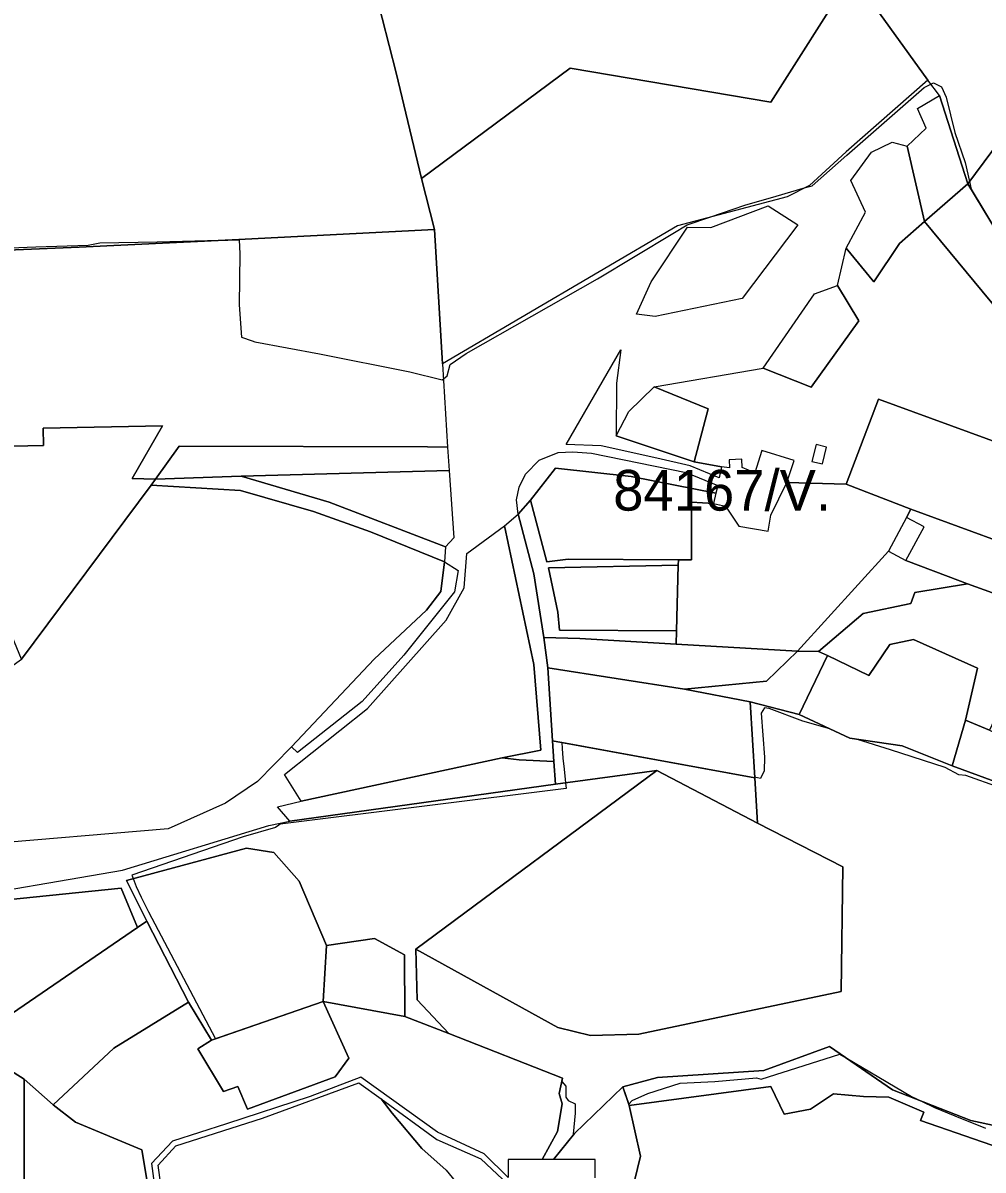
# Model space of a CAD drawing. Extents: x -477304 to -465429, y -1159113 to -1149210.
# Drawn here: x -474328.7 to -473974.9, y -1151917.1 to -1151494.4 of the extents above; entities that cross this region are included whole.
import ezdxf

# ---------------------------------------------------------------- set-up
doc = ezdxf.new("R2010")
doc.units = 0
for name, color, linetype in [('BPEJ_s', 7, 'Continuous'), ('orna_s', 7, 'Continuous'), ('PUPFL_s', 7, 'Continuous'), ('sad_s', 7, 'Continuous'), ('trav_porost_s', 7, 'Continuous')]:
    doc.layers.add(name, color=color, linetype=linetype)

msp = doc.modelspace()

# ---------------------------------------------------------------- linework, layer by layer
at = {"layer": 'BPEJ_s'}
for points in [[(-474343.01, -1151577.56), (-474323.99, -1151576.93), (-474304.65, -1151576.29), (-474300.39, -1151575.43), (-474279.25, -1151574.98), (-474256, -1151574.48), (-474253.21, -1151574.42), (-474248.96, -1151574.32), (-474248.83, -1151579.48), (-474249.04, -1151598.23), (-474248.19, -1151610.16), (-474244.19, -1151611.56), (-474243.29, -1151611.87), (-474219.46, -1151616.31), (-474186.18, -1151622.95), (-474174.25, -1151625.93), (-474173.77, -1151625.56), (-474172.33, -1151624.44), (-474171.27, -1151620.18), (-474165.3, -1151616.13), (-474116.93, -1151588.64), (-474089.19, -1151572), (-474083.91, -1151568.83), (-474075.55, -1151565.99), (-474062.6, -1151561.58), (-474051.09, -1151558.21), (-474040.36, -1151555.07), (-474037.88, -1151554.34), (-474025.08, -1151543.13), (-473996.54, -1151518.11), (-473994.12, -1151516.9), (-473993.34, -1151516.51), (-473993.13, -1151516.41), (-473990.15, -1151517.9), (-473988.44, -1151521.74), (-473985.25, -1151534.73), (-473981.41, -1151545.82), (-473979.89, -1151552.83), (-473979.27, -1151555.69), (-473969.5, -1151571.77)], [(-474343.01, -1151577.56), (-474323.99, -1151576.93), (-474304.65, -1151576.29), (-474300.39, -1151575.43), (-474279.25, -1151574.98), (-474256, -1151574.48), (-474253.21, -1151574.42), (-474248.96, -1151574.32), (-474248.83, -1151579.48), (-474249.04, -1151598.23), (-474248.19, -1151610.16), (-474244.19, -1151611.56), (-474243.29, -1151611.87), (-474219.46, -1151616.31), (-474186.18, -1151622.95), (-474174.25, -1151625.93), (-474173.77, -1151625.56), (-474172.33, -1151624.44), (-474171.27, -1151620.18), (-474165.3, -1151616.13), (-474116.93, -1151588.64), (-474089.19, -1151572), (-474083.91, -1151568.83), (-474075.55, -1151565.99), (-474062.6, -1151561.58), (-474051.09, -1151558.21), (-474040.36, -1151555.07), (-474037.88, -1151554.34), (-474025.08, -1151543.13), (-473996.54, -1151518.11), (-473994.12, -1151516.9), (-473993.34, -1151516.51), (-473993.13, -1151516.41), (-473990.15, -1151517.9), (-473988.44, -1151521.74), (-473985.25, -1151534.73), (-473981.41, -1151545.82), (-473979.89, -1151552.83), (-473979.27, -1151555.69), (-473969.5, -1151571.77)], [(-473968.84, -1151776.15), (-473981.2, -1151771.68), (-473983.76, -1151771.46), (-473988.87, -1151768.69), (-474008.94, -1151762.26), (-474021.13, -1151758.36), (-474024.01, -1151757.94), (-474031.36, -1151754.49), (-474041.29, -1151751.65), (-474053.65, -1151746.96), (-474055.35, -1151746.75), (-474056.63, -1151748.67), (-474055.35, -1151764.86), (-474055.57, -1151769.97), (-474056.84, -1151772.74), (-474059.04, -1151772.34), (-474059.03, -1151772.48), (-474130.09, -1151759.53), (-474129.95, -1151761.69), (-474129.72, -1151765.29), (-474129.26, -1151769.39), (-474128.71, -1151774.37), (-474128.49, -1151776.42), (-474233.91, -1151789.58), (-474234.45, -1151789.98), (-474235.62, -1151790.85), (-474247.55, -1151794.26), (-474288.55, -1151808.39), (-474288.07, -1151809.66), (-474286.97, -1151812.59), (-474285.11, -1151816.48), (-474282.49, -1151821.96), (-474257.73, -1151868.69), (-474218.1, -1151854.92), (-474187.93, -1151860.49), (-474171.7, -1151866.73), (-474129.89, -1151883.2), (-474130.14, -1151884.43), (-474128.65, -1151886.1), (-474128.65, -1151890.15), (-474127.8, -1151891.43), (-474125.24, -1151892.71), (-474125.24, -1151896.12), (-474125.88, -1151903.79), (-474125.9, -1151904.09), (-474125.48, -1151903.57), (-474107.66, -1151886.44), (-474105.44, -1151892.82), (-474104.15, -1151891.43), (-474098.39, -1151888.87), (-474086.46, -1151885.04), (-474073.68, -1151884.39), (-474058.33, -1151883.12), (-474056.63, -1151883.54), (-474027.65, -1151874.38), (-474025.31, -1151875.76), (-474001.23, -1151889.94), (-473999.45, -1151890.78), (-473997.55, -1151891.68), (-473992.71, -1151893.98), (-473985.25, -1151897.03), (-473973.96, -1151901.66)], [(-473968.84, -1151776.15), (-473981.2, -1151771.68), (-473983.76, -1151771.46), (-473988.87, -1151768.69), (-474008.94, -1151762.26), (-474021.13, -1151758.36), (-474024.01, -1151757.94), (-474031.36, -1151754.49), (-474041.29, -1151751.65), (-474053.65, -1151746.96), (-474055.35, -1151746.75), (-474056.63, -1151748.67), (-474055.35, -1151764.86), (-474055.57, -1151769.97), (-474056.84, -1151772.74), (-474059.04, -1151772.34), (-474059.03, -1151772.48), (-474130.09, -1151759.53), (-474129.95, -1151761.69), (-474129.72, -1151765.29), (-474129.26, -1151769.39), (-474128.71, -1151774.37), (-474128.49, -1151776.42), (-474233.91, -1151789.58), (-474234.45, -1151789.98), (-474235.62, -1151790.85), (-474247.55, -1151794.26), (-474288.55, -1151808.39), (-474288.07, -1151809.66), (-474286.97, -1151812.59), (-474285.11, -1151816.48), (-474282.49, -1151821.96), (-474257.73, -1151868.69), (-474218.1, -1151854.92), (-474187.93, -1151860.49), (-474171.7, -1151866.73), (-474129.89, -1151883.2), (-474130.14, -1151884.43), (-474128.65, -1151886.1), (-474128.65, -1151890.15), (-474127.8, -1151891.43), (-474125.24, -1151892.71), (-474125.24, -1151896.12), (-474125.88, -1151903.79), (-474125.9, -1151904.09), (-474125.48, -1151903.57), (-474107.66, -1151886.44), (-474105.44, -1151892.82), (-474104.15, -1151891.43), (-474098.39, -1151888.87), (-474086.46, -1151885.04), (-474073.68, -1151884.39), (-474058.33, -1151883.12), (-474056.63, -1151883.54), (-474027.65, -1151874.38), (-474025.31, -1151875.76), (-474001.23, -1151889.94), (-473999.45, -1151890.78), (-473997.55, -1151891.68), (-473992.71, -1151893.98), (-473985.25, -1151897.03), (-473973.96, -1151901.66)]]:
    msp.add_lwpolyline(points, dxfattribs=at)
at = {"layer": 'orna_s'}
for points in [[(-474005.7, -1151575.62), (-474015.07, -1151589.72), (-474025.26, -1151577.39), (-474018.2, -1151564.14), (-474023.57, -1151552.42), (-474016.01, -1151542.02), (-474008.39, -1151538.28), (-474002.84, -1151539.81), (-473996.44, -1151567.55)], [(-474028.51, -1151591.12), (-474020.66, -1151604.1), (-474038.19, -1151628.59), (-474055.9, -1151621.56), (-474036.93, -1151594.24)], [(-474132.45, -1151658.46), (-474104.49, -1151661.52), (-474073.31, -1151667.7), (-474074.17, -1151671.41), (-474082.28, -1151670.93), (-474082.31, -1151692.26), (-474087.16, -1151692.23), (-474127.78, -1151691.97), (-474135.6, -1151692.92), (-474141.6, -1151670.27)], [(-474087.85, -1151718.39), (-474131.01, -1151718.14), (-474131.56, -1151711.54), (-474135.05, -1151695.1), (-474087.21, -1151694.23)], [(-474087.99, -1151723.28), (-474043.3, -1151725.81), (-474054.66, -1151736.94), (-474084.88, -1151739.83), (-474135.25, -1151732.04), (-474136.75, -1151720.85), (-474123.43, -1151721.19)], [(-474133.54, -1151758.9), (-474135.25, -1151732.04), (-474084.88, -1151739.83), (-474060.71, -1151744.5), (-474059.03, -1151772.48)]]:
    msp.add_lwpolyline(points, close=True, dxfattribs=at)
at = {"layer": 'PUPFL_s'}
for points in [[(-474371.5, -1151351.42), (-474320.51, -1151375.05), (-474270.85, -1151409.82), (-474232.46, -1151430.08), (-474209.21, -1151440.16), (-474198.9, -1151482.41), (-474191.15, -1151512.75), (-474181.82, -1151551.67), (-474177.04, -1151570.52), (-474251.55, -1151574.26), (-474308.04, -1151577.01), (-474381.39, -1151580.03)], [(-473941.55, -1151501.19), (-473980.51, -1151553.66), (-473990.86, -1151521.1), (-473995.26, -1151515.44), (-474023.2, -1151476.55), (-474053.07, -1151523.53), (-474126.97, -1151511.08), (-474181.82, -1151551.67), (-474191.15, -1151512.75), (-474198.9, -1151482.41), (-474209.21, -1151440.16), (-474213.77, -1151424.09), (-474073.14, -1151430.82), (-474064.62, -1151367.38), (-474049.64, -1151378.98), (-474058.89, -1151477.85), (-474025.14, -1151473.68), (-474022.75, -1151473.51), (-474018.77, -1151427.41), (-474013.45, -1151391.7), (-474016.59, -1151371.25), (-474001.68, -1151371.54), (-473993.18, -1151366.59), (-473974.62, -1151352.01)], [(-473961.73, -1151902.6), (-473979.35, -1151898.83), (-474008.18, -1151887.51), (-474031.42, -1151871.57), (-474055.64, -1151880.34), (-474094.86, -1151883.01), (-474107.66, -1151886.44), (-474125.48, -1151903.57), (-474133.21, -1151913.18), (-474137.33, -1151913.23), (-474131.68, -1151902.9), (-474130, -1151892.6), (-474131.04, -1151888.91), (-474129.89, -1151883.2), (-474171.7, -1151866.73), (-474183.41, -1151854.32), (-474183.92, -1151835.66), (-474131.62, -1151864.48), (-474119.51, -1151867.54), (-474101.69, -1151866.93), (-474027.12, -1151851.27), (-474026.55, -1151805.37), (-474058.03, -1151789.22), (-474059.03, -1151772.48), (-474060.71, -1151744.5), (-474042.69, -1151749.16), (-474024.01, -1151757.94), (-474004.69, -1151760.73), (-473986.3, -1151768.07), (-473954.81, -1151779.63)]]:
    msp.add_lwpolyline(points, dxfattribs=at)
for points in [[(-473995.26, -1151515.44), (-474025.29, -1151541.86), (-474038.8, -1151554.27), (-474047.06, -1151558.48), (-474087.44, -1151569.12), (-474174.1, -1151619.97), (-474177.04, -1151570.52), (-474181.82, -1151551.67), (-474126.97, -1151511.08), (-474053.07, -1151523.53), (-474023.2, -1151476.55)], [(-473941.55, -1151501.19), (-473935.86, -1151508), (-473918.37, -1151526.94), (-473907.43, -1151535.74), (-473887.28, -1151567.47), (-473926.18, -1151592.01), (-473935.75, -1151573.15), (-473938.37, -1151576.34), (-473947.82, -1151575.06), (-473963.76, -1151575.73), (-473969.5, -1151571.77), (-473980.51, -1151553.66)], [(-474361.46, -1151650.88), (-474361.89, -1151649.85), (-474371.82, -1151625.86), (-474377.58, -1151610.04), (-474388.2, -1151580.87), (-474381.39, -1151580.03), (-474308.04, -1151577.01), (-474251.55, -1151574.26), (-474177.04, -1151570.52), (-474174.1, -1151619.97), (-474172.27, -1151650.7), (-474179.65, -1151650.57), (-474271.08, -1151650.36), (-474279.82, -1151662.46), (-474288.43, -1151662.27), (-474277.27, -1151642.86), (-474321.28, -1151643.67), (-474321.17, -1151650.02)], [(-474179.65, -1151650.57), (-474172.27, -1151650.7), (-474171.66, -1151659.26), (-474248.24, -1151661.43), (-474279.82, -1151662.46), (-474271.08, -1151650.36)], [(-473840.76, -1151801.71), (-473825.39, -1151800.98), (-473816.05, -1151795.86), (-473792.04, -1151789.49), (-473780.4, -1151802.19), (-473810.98, -1151817.11), (-473791.08, -1151826.48), (-473778.26, -1151837.32), (-473769.77, -1151847.59), (-473815.59, -1151820.69), (-473832.13, -1151810.32), (-473901.99, -1151793.34), (-473954.81, -1151779.63), (-473986.3, -1151768.07), (-473981.39, -1151751.26), (-473972.45, -1151755.01), (-473958.84, -1151761.57), (-473954.52, -1151776.79), (-473923.98, -1151783.38), (-473918.59, -1151786.7), (-473892.72, -1151792.28), (-473863.08, -1151798.37)], [(-474133.54, -1151758.9), (-474059.03, -1151772.48), (-474058.03, -1151789.22), (-474095.06, -1151769.8), (-474132.43, -1151774.88), (-474133.06, -1151766.51)], [(-474236.25, -1151800.11), (-474246.31, -1151798.48), (-474290.49, -1151810.31), (-474283.07, -1151825.32), (-474286.49, -1151827.66), (-474292.56, -1151813.25), (-474356.23, -1151819.7), (-474365.92, -1151853.07), (-474367.85, -1151852.55), (-474359.32, -1151818.08), (-474292, -1151806.6), (-474238.14, -1151790.11), (-474230.35, -1151788.54), (-474132.43, -1151774.88), (-474095.06, -1151769.8), (-474183.92, -1151835.66), (-474183.41, -1151854.32), (-474171.7, -1151866.73), (-474187.93, -1151860.49), (-474188.04, -1151837.73), (-474199.17, -1151831.78), (-474216.87, -1151834.32), (-474226.96, -1151810.61)], [(-474058.03, -1151789.22), (-474026.55, -1151805.37), (-474027.12, -1151851.27), (-474101.69, -1151866.93), (-474119.51, -1151867.54), (-474131.62, -1151864.48), (-474183.92, -1151835.66), (-474095.06, -1151769.8)], [(-474216.87, -1151834.32), (-474218.1, -1151854.92), (-474259.21, -1151869.2), (-474267.71, -1151855.24), (-474283.07, -1151825.32), (-474290.49, -1151810.31), (-474246.31, -1151798.48), (-474236.25, -1151800.11), (-474226.96, -1151810.61)], [(-474286.49, -1151827.66), (-474337.31, -1151862.48), (-474365.92, -1151853.07), (-474356.23, -1151819.7), (-474292.56, -1151813.25)], [(-474216.87, -1151834.32), (-474199.17, -1151831.78), (-474188.04, -1151837.73), (-474187.93, -1151860.49), (-474218.1, -1151854.92)], [(-474053.02, -1151886.28), (-474105.27, -1151893.32), (-474107.66, -1151886.44), (-474094.86, -1151883.01), (-474055.64, -1151880.34), (-474031.42, -1151871.57), (-474008.18, -1151887.51), (-473979.35, -1151898.83), (-473961.73, -1151902.6), (-473961.45, -1151941.78), (-473967.96, -1151943.75), (-473967.87, -1151943.24), (-473965.62, -1151912.52), (-473968.39, -1151909.03), (-473997.94, -1151898.77), (-473996.65, -1151895.69), (-474009.59, -1151890.18), (-474018.91, -1151889.96), (-474029.98, -1151889.01), (-474038.51, -1151894.6), (-474048.14, -1151896.49)], [(-474181.7, -1151909.12), (-474172.77, -1151917.08), (-474166.54, -1151924.61), (-474180.87, -1151923.29), (-474192.08, -1151925.83), (-474200.22, -1151932.1), (-474206.85, -1151929.68), (-474209.73, -1151933.4), (-474207.51, -1151948.36), (-474219.94, -1151939.62), (-474233.98, -1151927.69), (-474241.36, -1151934.38), (-474254.89, -1151941.32), (-474263.71, -1151952.76), (-474268.41, -1151964.08), (-474273.83, -1151949.01), (-474275.62, -1151938.7), (-474278.82, -1151915.24), (-474272.3, -1151908.09), (-474240.44, -1151897.98), (-474204.86, -1151884.89), (-474196.64, -1151890.77), (-474192.6, -1151896.14)]]:
    msp.add_lwpolyline(points, close=True, dxfattribs=at)
at = {"layer": 'sad_s'}
msp.add_lwpolyline([(-474087.85, -1151718.39), (-474087.21, -1151694.23), (-474087.16, -1151692.23), (-474082.31, -1151692.26), (-474082.28, -1151670.93), (-474074.17, -1151671.41), (-474069.79, -1151672.42), (-474064.91, -1151679.85), (-474054.07, -1151681.64), (-474053.09, -1151675.72), (-474047.14, -1151663.68), (-474025.32, -1151664.27), (-474001.52, -1151673.5), (-474003.02, -1151676.57), (-474009.76, -1151688.97), (-474043.3, -1151725.81), (-474087.99, -1151723.28)], close=True, dxfattribs=at)
at = {"layer": 'trav_porost_s'}
for points in [[(-473999, -1151525.91), (-473990.86, -1151521.1), (-473980.51, -1151553.66), (-473996.44, -1151567.55), (-474002.84, -1151539.81), (-473995.87, -1151533.2)], [(-473932.89, -1151639.33), (-473934.99, -1151641.75), (-473996.44, -1151567.55), (-473980.51, -1151553.66), (-473969.5, -1151571.77), (-473963.76, -1151575.73), (-473947.82, -1151575.06), (-473938.37, -1151576.34), (-473915.3, -1151626.78), (-473908.96, -1151631.97), (-473921.07, -1151643.17), (-473925.66, -1151639.39)], [(-474102.57, -1151601.69), (-474097.12, -1151589.73), (-474083.77, -1151569.64), (-474075.2, -1151569.79), (-474054.1, -1151561.77), (-474043.17, -1151568.83), (-474063.67, -1151595.9), (-474095.73, -1151602.58)], [(-474081.37, -1151656.05), (-474071.22, -1151657.95), (-474072.06, -1151662.01), (-474082.76, -1151657.56), (-474095.04, -1151654.69), (-474115.6, -1151650.26), (-474128.46, -1151649.69), (-474108.31, -1151614.88), (-474109.92, -1151627.17), (-474110.04, -1151646.47)], [(-474081.37, -1151656.05), (-474110.04, -1151646.47), (-474105.42, -1151637.53), (-474096.02, -1151628.5), (-474076.13, -1151636.63)], [(-473947.83, -1151693.15), (-474001.52, -1151673.5), (-474025.32, -1151664.27), (-474013.44, -1151633.03), (-473967.3, -1151649.79), (-473950.46, -1151659.83), (-473928.16, -1151672.78), (-473928.74, -1151683.89), (-473936.87, -1151682.16), (-473938.43, -1151689.37)], [(-474321.17, -1151650.02), (-474321.28, -1151643.67), (-474277.27, -1151642.86), (-474288.43, -1151662.27), (-474279.82, -1151662.46), (-474281.44, -1151664.64), (-474329.22, -1151728.76), (-474351.58, -1151674.75), (-474361.46, -1151650.88)], [(-474034.06, -1151656.88), (-474032.51, -1151650.68), (-474036.41, -1151649.75), (-474037.96, -1151655.95)], [(-474141.6, -1151670.27), (-474146.21, -1151675.35), (-474146.87, -1151670.13), (-474145.78, -1151665.39), (-474143.44, -1151660.69), (-474138.42, -1151655.54), (-474131.5, -1151652.62), (-474126.08, -1151652.41), (-474119.23, -1151652.9), (-474084.29, -1151660.07), (-474072.64, -1151664.78), (-474073.31, -1151667.7), (-474104.49, -1151661.52), (-474132.45, -1151658.46)], [(-474169.85, -1151684.15), (-474172.97, -1151687.47), (-474215.87, -1151671), (-474248.24, -1151661.43), (-474171.66, -1151659.26)], [(-474173.4, -1151692.91), (-474200.6, -1151681.94), (-474221.65, -1151674.45), (-474248.51, -1151666.63), (-474281.44, -1151664.64), (-474279.82, -1151662.46), (-474248.24, -1151661.43), (-474215.87, -1151671), (-474172.97, -1151687.47)], [(-474242.29, -1151773.83), (-474254.08, -1151781.88), (-474275.13, -1151791.37), (-474345.2, -1151797.22), (-474368.89, -1151755.59), (-474350.76, -1151744.18), (-474329.22, -1151728.76), (-474281.44, -1151664.64), (-474248.51, -1151666.63), (-474221.65, -1151674.45), (-474200.6, -1151681.94), (-474173.4, -1151692.91), (-474174.67, -1151703.86), (-474179.92, -1151710.72), (-474199.21, -1151728.83), (-474229.75, -1151761.15)], [(-474131.56, -1151711.54), (-474131.01, -1151718.14), (-474087.85, -1151718.39), (-474087.99, -1151723.28), (-474123.43, -1151721.19), (-474136.75, -1151720.85), (-474140.44, -1151697.34), (-474146.21, -1151675.35), (-474141.6, -1151670.27), (-474135.6, -1151692.92), (-474127.78, -1151691.97), (-474087.16, -1151692.23), (-474087.21, -1151694.23), (-474135.05, -1151695.1)], [(-474133.54, -1151758.9), (-474133.06, -1151766.51), (-474145.81, -1151765.94), (-474152.09, -1151765.13), (-474137.9, -1151762.36), (-474140.38, -1151730.83), (-474151.28, -1151679.65), (-474146.21, -1151675.35), (-474140.44, -1151697.34), (-474136.75, -1151720.85), (-474135.25, -1151732.04)], [(-473980.57, -1151701.05), (-473983.12, -1151700.13), (-474003.3, -1151692.48), (-473996.56, -1151680.08), (-474003.02, -1151676.57), (-474001.52, -1151673.5), (-473947.83, -1151693.15), (-473916.45, -1151695.54), (-473942, -1151714.93)], [(-474151.28, -1151679.65), (-474140.38, -1151730.83), (-474137.9, -1151762.36), (-474152.09, -1151765.13), (-474226.17, -1151781.11), (-474232.28, -1151771.26), (-474201.78, -1151747.03), (-474172.71, -1151714.5), (-474166.14, -1151702.55), (-474165.16, -1151689.87)], [(-474174.67, -1151703.86), (-474173.4, -1151692.91), (-474168.3, -1151696.17), (-474169.71, -1151703.99), (-474188.31, -1151727.3), (-474203.71, -1151744.42), (-474227.52, -1151763.21), (-474229.75, -1151761.15), (-474199.21, -1151728.83), (-474179.92, -1151710.72)], [(-474043.3, -1151725.81), (-474009.76, -1151688.97), (-474003.3, -1151692.48), (-473983.12, -1151700.13), (-473980.57, -1151701.05), (-473999.99, -1151704.27), (-474001.52, -1151708.31), (-474019.05, -1151711.96), (-474035.48, -1151725.97)], [(-474019.05, -1151711.96), (-474001.52, -1151708.31), (-473999.99, -1151704.27), (-473980.57, -1151701.05), (-473942, -1151714.93), (-473960.05, -1151728.27), (-473972.45, -1151755.01), (-473981.39, -1151751.26), (-473976.86, -1151732.15), (-474000.45, -1151721.6), (-474009.24, -1151723.36), (-474017, -1151734.83), (-474032.2, -1151727.44), (-474035.48, -1151725.97)], [(-474024.01, -1151757.94), (-474042.69, -1151749.16), (-474032.2, -1151727.44), (-474017, -1151734.83), (-474009.24, -1151723.36), (-474000.45, -1151721.6), (-473976.86, -1151732.15), (-473981.39, -1151751.26), (-473986.3, -1151768.07), (-474004.69, -1151760.73)], [(-474032.2, -1151727.44), (-474042.69, -1151749.16), (-474060.71, -1151744.5), (-474084.88, -1151739.83), (-474054.66, -1151736.94), (-474043.3, -1151725.81), (-474035.48, -1151725.97)], [(-474234.85, -1151783.17), (-474226.17, -1151781.11), (-474152.09, -1151765.13), (-474145.81, -1151765.94), (-474133.06, -1151766.51), (-474132.43, -1151774.88), (-474230.35, -1151788.54)], [(-474283.07, -1151825.32), (-474267.71, -1151855.24), (-474295.27, -1151872.15), (-474317.59, -1151893.08), (-474328.2, -1151883.56), (-474347.2, -1151871.64), (-474370.64, -1151863.73), (-474367.85, -1151852.55), (-474365.92, -1151853.07), (-474337.31, -1151862.48), (-474286.49, -1151827.66)], [(-474213.6, -1151882.76), (-474245.89, -1151894.67), (-474249.47, -1151886.3), (-474254.77, -1151888.09), (-474264.29, -1151872.43), (-474259.21, -1151869.2), (-474218.1, -1151854.92), (-474208.64, -1151875.89)], [(-474328.2, -1151938.47), (-474328.5, -1151942.94), (-474327.51, -1152009.77), (-474326.24, -1152013.55), (-474308.42, -1152007.67), (-474307.38, -1152011.07), (-474327.22, -1152027.51), (-474372.55, -1152031), (-474376.7, -1152019.98), (-474380.25, -1152021.2), (-474384.18, -1151937.49), (-474382.68, -1151932.2), (-474380.94, -1151922.3), (-474370.64, -1151863.73), (-474347.2, -1151871.64), (-474328.2, -1151883.56)], [(-474328.2, -1151883.56), (-474317.59, -1151893.08), (-474309.37, -1151899.44), (-474284.95, -1151909.56), (-474281.75, -1151928.7), (-474311.51, -1151940.71), (-474328.2, -1151938.47)], [(-474049.53, -1151951.23), (-474059.95, -1151959.82), (-474053.67, -1151971.35), (-474057.79, -1151981.14), (-474069.93, -1151985.01), (-474090.78, -1151985.89), (-474107.82, -1151982.99), (-474109.23, -1151964.51), (-474107.56, -1151964.25), (-474107.65, -1151938.71), (-474101.13, -1151911.95), (-474105.27, -1151893.32), (-474053.02, -1151886.28), (-474048.14, -1151896.49), (-474038.51, -1151894.6), (-474029.98, -1151889.01), (-474018.91, -1151889.96), (-474009.59, -1151890.18), (-473996.65, -1151895.69), (-473997.94, -1151898.77), (-473968.39, -1151909.03), (-473965.62, -1151912.52), (-473967.87, -1151943.24)]]:
    msp.add_lwpolyline(points, close=True, dxfattribs=at)
for points in [[(-473967.3, -1151649.79), (-474013.44, -1151633.03), (-474025.32, -1151664.27), (-474047.14, -1151663.68), (-474044.49, -1151655.57), (-474056.41, -1151651.95), (-474059, -1151660.21), (-474063.64, -1151658.19), (-474063.75, -1151655.15), (-474068.48, -1151655.32), (-474068.37, -1151658.36), (-474071.22, -1151657.95), (-474081.37, -1151656.05), (-474076.13, -1151636.63), (-474096.02, -1151628.5), (-474055.9, -1151621.56), (-474038.19, -1151628.59), (-474020.66, -1151604.1), (-474028.51, -1151591.12), (-474025.26, -1151577.39), (-474015.07, -1151589.72), (-474005.7, -1151575.62), (-473996.44, -1151567.55), (-473934.99, -1151641.75)], [(-474281.75, -1151928.7), (-474284.95, -1151909.56), (-474309.37, -1151899.44), (-474317.59, -1151893.08), (-474295.27, -1151872.15), (-474267.71, -1151855.24), (-474259.21, -1151869.2), (-474264.29, -1151872.43), (-474254.77, -1151888.09), (-474249.47, -1151886.3), (-474245.89, -1151894.67), (-474213.6, -1151882.76), (-474208.64, -1151875.89), (-474218.1, -1151854.92), (-474187.93, -1151860.49), (-474171.7, -1151866.73), (-474129.89, -1151883.2), (-474131.04, -1151888.91), (-474130, -1151892.6), (-474131.68, -1151902.9), (-474137.33, -1151913.23), (-474149.9, -1151913.17), (-474149.93, -1151919.86), (-474158.75, -1151911.1), (-474175.97, -1151903.12), (-474204.14, -1151882.8), (-474222.82, -1151889.91), (-474253.69, -1151900.03), (-474273.55, -1151906.39), (-474281.39, -1151914.64), (-474278.68, -1151935.02)], [(-474117.87, -1151919.9), (-474117.84, -1151913.21), (-474130.41, -1151913.15), (-474133.21, -1151913.18), (-474125.48, -1151903.57), (-474107.66, -1151886.44), (-474105.27, -1151893.32), (-474101.13, -1151911.95), (-474107.65, -1151938.71)], [(-474172.77, -1151917.08), (-474181.7, -1151909.12), (-474192.6, -1151896.14), (-474196.64, -1151890.77), (-474176.11, -1151905.83), (-474159.96, -1151912.98), (-474149.94, -1151922.35)]]:
    msp.add_lwpolyline(points, dxfattribs=at)

# ---------------------------------------------------------------- texts
at = {"layer": 'BPEJ_s'}
msp.add_text('84167/V.', height=15, dxfattribs=at).set_placement((-474111.18, -1151674.08))

doc.saveas('drawing.dxf')
